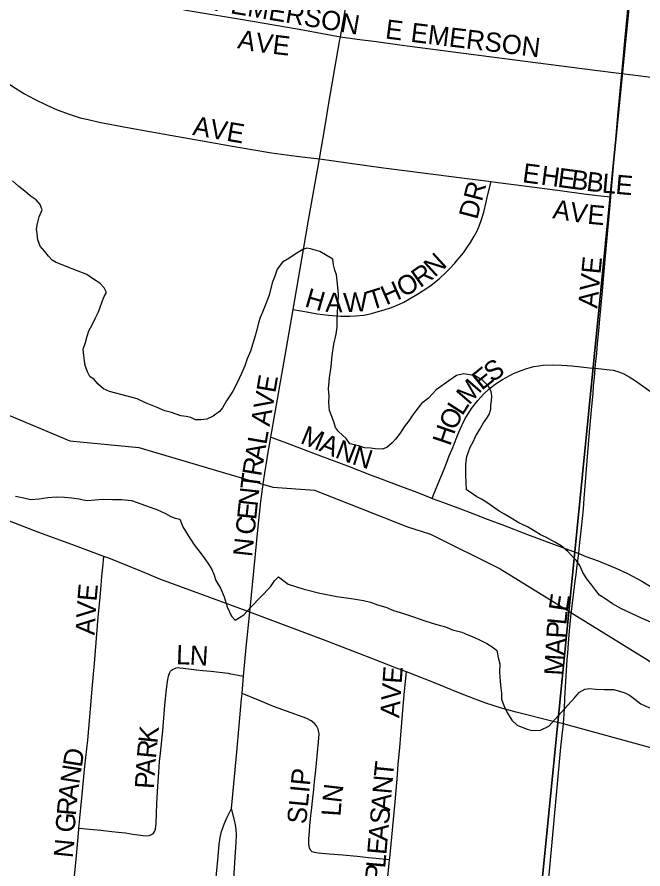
# Model space of a CAD drawing. Extents: x 1410790 to 1770854, y 448063 to 770588.
# Drawn here: x 1540748 to 1542376, y 667165 to 669381 of the extents above; entities that cross this region are included whole.
import ezdxf

# ---------------------------------------------------------------- set-up
doc = ezdxf.new("R2010")
doc.units = 0
for name, color, linetype in [('GM_X_City_Street', 7, 'Continuous'), ('GM_X_City_Street_Text', 7, 'Continuous'), ('GM_X_Minor_River', 7, 'Continuous'), ('GM_X_Section', 7, 'Continuous'), ('GM_X_State_Route', 7, 'Continuous')]:
    doc.layers.add(name, color=color, linetype=linetype)

msp = doc.modelspace()

# ---------------------------------------------------------------- linework, layer by layer
at = {"layer": 'GM_X_City_Street'}
for points in [[(1541589.2, 669330), (1541605, 669417.8), (1541633.8, 669579.1), (1541645.6, 669643.2)], [(1542320.7, 669234.6), (1542325, 669280.7), (1542329, 669319.4), (1542335.9, 669391.9), (1542342, 669460.4), (1542350.3, 669553.2)], [(1541102.1, 669431.7), (1541117.7, 669424.2), (1541141.6, 669413.4), (1541154.2, 669408.7), (1541164.1, 669405.5), (1541176.3, 669402.2), (1541187.7, 669399.7), (1541355.6, 669371.3), (1541481.5, 669349.7), (1541589.2, 669330)], [(1540574.9, 669347.3), (1540649.6, 669273.5), (1540680.6, 669244.5), (1540708.1, 669221.6), (1540737.2, 669200.8), (1540767.6, 669181.7), (1540793.2, 669167.5), (1540825.4, 669151.8), (1540852.4, 669140.4), (1540886.6, 669127.5), (1540912.2, 669119.6), (1540933.1, 669114.7), (1540961.7, 669108.1), (1541035.6, 669093.8), (1541151.9, 669073.2), (1541323, 669043), (1541410.4, 669028.3), (1541474.9, 669019.1), (1541534.4, 669012.9)], [(1541534.4, 669012.9), (1541547.5, 669088.4), (1541560, 669162.7), (1541587, 669317.8), (1541589.2, 669330)], [(1541589.2, 669330), (1541633.1, 669324.2), (1541681.9, 669317.8), (1541750.1, 669308.7), (1541909.4, 669287.7), (1542042.5, 669270.1), (1542217.9, 669247.5), (1542299.1, 669237.1), (1542320.7, 669234.6)], [(1542292.3, 668913.4), (1542297.5, 668971.8), (1542306.4, 669073.2), (1542311, 669125.1), (1542319.9, 669226), (1542320.7, 669234.6)], [(1542320.7, 669234.6), (1542370.6, 669228.9), (1542415.9, 669222.5), (1542441.5, 669217.2), (1542469.7, 669208.5), (1542494, 669198.6), (1542517.7, 669187.4), (1542523.3, 669185.2), (1542530.1, 669183), (1542539.7, 669181.5), (1542545.5, 669181.8)], [(1541466.1, 668620.5), (1541493.9, 668781.6), (1541506.5, 668852.6), (1541534.4, 669012.9)], [(1541534.4, 669012.9), (1541572.2, 669007.2), (1541614.3, 669001), (1541701.5, 668989.2), (1541762.6, 668981.4), (1541904.9, 668963.5), (1541981.1, 668953.6)], [(1541466.1, 668620.5), (1541505.8, 668613.3), (1541528.4, 668609.1), (1541557.8, 668605.9), (1541590.6, 668603.6), (1541613.5, 668603.4), (1541628.6, 668603.8), (1541649.9, 668606), (1541669.8, 668610.2), (1541687.6, 668615.2), (1541700.4, 668619.2), (1541722, 668626.1), (1541743.1, 668634.3), (1541754.5, 668639.8), (1541764.6, 668645.9), (1541792.1, 668662.6), (1541814.3, 668676.3), (1541825.1, 668683.5), (1541845.6, 668700), (1541864.4, 668717.7), (1541873.2, 668726.7), (1541886.5, 668741.3), (1541893.1, 668748.5), (1541905.4, 668763.1), (1541908.9, 668767.8), (1541917.8, 668781.3), (1541927.4, 668795.2), (1541937.3, 668811.6), (1541944.5, 668825.1), (1541950.9, 668840), (1541955.8, 668854.3), (1541962.2, 668874.2), (1541968.3, 668900.2), (1541972, 668916.2), (1541981.1, 668953.6)], [(1541981.1, 668953.6), (1541992.4, 668952.1), (1542066.7, 668941.9), (1542167.2, 668929.1), (1542221.9, 668921.9), (1542258, 668917.5), (1542292.3, 668913.4)], [(1542251.9, 668467.8), (1542253.7, 668485), (1542255.7, 668506.7), (1542257.7, 668531.9), (1542261.3, 668565.5), (1542263.7, 668595.7), (1542266.5, 668623.2), (1542270.6, 668668.4), (1542274.6, 668710.4), (1542279.3, 668769.1), (1542290.4, 668891.7), (1542292.3, 668913.4)], [(1541408.6, 668288.5), (1541419.4, 668352.4), (1541425.9, 668387.6), (1541445.4, 668500.5), (1541466.1, 668620.5)], [(1541827.7, 668129.2), (1541831.6, 668138.4), (1541848.1, 668178), (1541859.3, 668205.4), (1541865.1, 668220.6), (1541872.4, 668239.7), (1541879.6, 668257.4), (1541891.8, 668288.7), (1541896.8, 668301.8), (1541904.6, 668318.4), (1541907.2, 668324.1), (1541913.8, 668337.1), (1541923.3, 668352), (1541930.3, 668362.6), (1541946.2, 668383.4), (1541961.5, 668400.4), (1541975.9, 668413.8), (1541993.9, 668428.1), (1542010.4, 668438.6), (1542039.4, 668453.9), (1542058.9, 668462), (1542073.7, 668466.7), (1542092, 668472.1), (1542104.8, 668474.4), (1542116.2, 668475.8), (1542140.6, 668476.8), (1542165, 668475.8), (1542191.3, 668473.7), (1542214.1, 668471.5), (1542244.7, 668468.2), (1542251.9, 668467.8)], [(1542208.9, 667985.6), (1542211.4, 668006.2), (1542216.5, 668052.9), (1542221, 668101.2), (1542223, 668128.8), (1542232.4, 668248.2), (1542237.1, 668301.7), (1542243.1, 668368.5), (1542246.1, 668401.7), (1542247.6, 668421.8), (1542249.6, 668442.9), (1542251.9, 668467.8)], [(1542251.9, 668467.8), (1542290.2, 668463.7), (1542298.9, 668462.4), (1542308, 668460.1), (1542318, 668456.7), (1542326.1, 668453.5), (1542340.4, 668445.7), (1542356.4, 668435.2), (1542386.1, 668414.2), (1542431.1, 668381.2), (1542440.2, 668373.6)], [(1541353.2, 667833), (1541360.2, 667904.7), (1541374.9, 668055), (1541382.4, 668121.3), (1541389.8, 668178.7), (1541401.6, 668249.8), (1541406.9, 668278.4), (1541408.6, 668288.5)], [(1541408.6, 668288.5), (1541439.4, 668277), (1541482.7, 668260.8), (1541537.5, 668240.3), (1541607.6, 668213.6), (1541669.1, 668189.7), (1541694.8, 668179.7), (1541745.4, 668160.7), (1541787.7, 668145), (1541824, 668130.6), (1541827.7, 668129.2)], [(1541827.7, 668129.2), (1541857.6, 668118.4), (1541915.7, 668096.7), (1541949.3, 668084), (1541964, 668077.9), (1541997, 668065.4), (1542009.3, 668060.8), (1542076.1, 668035.1), (1542143.1, 668009.8), (1542208.9, 667985.6)], [(1540908.9, 667270.9), (1540911.2, 667297), (1540917.2, 667358.5), (1540924.8, 667432.2), (1540932, 667500), (1540940.2, 667591.6), (1540943.7, 667633.4), (1540946.7, 667672.1), (1540949.3, 667699.9), (1540959.5, 667820.2), (1540963.7, 667862.4), (1540967.1, 667902.4), (1540968.9, 667927.2), (1540971, 667950.3), (1540973.7, 667978.1)], [(1542169.4, 667542.4), (1542171.8, 667582), (1542172.6, 667609.4), (1542177.4, 667681.3), (1542179.3, 667709.7), (1542180.3, 667726.7), (1542182.3, 667752.9), (1542185.3, 667784.5), (1542188.8, 667820.7), (1542192.8, 667856.9), (1542195.9, 667885), (1542199.4, 667913.7), (1542201.9, 667930.8), (1542204.9, 667954.4), (1542208.9, 667985.6)], [(1542208.9, 667985.6), (1542227.7, 667978.1), (1542259.2, 667966.7), (1542305.9, 667947.6), (1542335.4, 667933.8), (1542373.1, 667914.2), (1542399.8, 667897.6), (1542416, 667886.1), (1542437.2, 667870.1), (1542444.5, 667864.1), (1542457.4, 667854.8), (1542465.3, 667849.3), (1542485.6, 667835.1), (1542505.6, 667823.7), (1542518.5, 667817), (1542539.9, 667808), (1542561.4, 667799.9), (1542576.6, 667794.6), (1542605.2, 667786.5), (1542639.1, 667778.9), (1542669.3, 667772.5)], [(1541337.4, 667666.6), (1541344.2, 667741.5), (1541353.2, 667833)], [(1540908.9, 667270.9), (1540936.6, 667268.5), (1540965.8, 667265.9), (1540995, 667262.8), (1541010.9, 667260.9), (1541030.3, 667258.7), (1541049.6, 667255.8), (1541062.4, 667253.6), (1541082.1, 667251.1), (1541091.8, 667251.9), (1541097.8, 667254.3), (1541102.9, 667258.4), (1541106.5, 667263.7), (1541108.7, 667269.9), (1541109.9, 667282.9), (1541110.6, 667309.2), (1541112, 667335.4), (1541114.7, 667379.7), (1541116.9, 667416.9), (1541119, 667444.9), (1541121.1, 667465.9), (1541127.2, 667524.7), (1541132.6, 667591.1), (1541136.9, 667632.9), (1541139.7, 667653), (1541142.4, 667666.6), (1541144.6, 667674.7), (1541147.6, 667680), (1541150.1, 667682.4), (1541152.4, 667684.3), (1541158.3, 667687), (1541162.1, 667688), (1541168, 667688.8), (1541171.6, 667688.6), (1541180.6, 667687.6), (1541215.3, 667683.5), (1541231.4, 667681.7), (1541252.4, 667679.4), (1541297.1, 667674.4), (1541300.2, 667673.8), (1541337.4, 667666.6)], [(1541333.3, 667621.5), (1541337.4, 667666.6)], [(1541717.2, 667189.2), (1541717.5, 667193.1), (1541730.6, 667330.2), (1541737.1, 667398.6), (1541739.7, 667437.9), (1541743.3, 667480.3), (1541746.3, 667513), (1541752.1, 667588.2), (1541755.9, 667627.5), (1541760.7, 667677.7)], [(1541305.9, 667322.7), (1541319.8, 667468.9), (1541332.1, 667607.8), (1541333.3, 667621.5)], [(1541717.2, 667189.2), (1541681.6, 667192.5), (1541662, 667194.4), (1541632.7, 667197.6), (1541595.8, 667200.8), (1541560.2, 667203.5), (1541531.5, 667205.9), (1541521.8, 667207.7), (1541515.7, 667209.8), (1541511.3, 667214.3), (1541508.5, 667220.3), (1541506.8, 667229.9), (1541507, 667243.1), (1541508.5, 667262.3), (1541509.5, 667278.2), (1541511.2, 667294.2), (1541512.2, 667303.9), (1541513.6, 667316.9), (1541517.4, 667349.4), (1541519.8, 667372.1), (1541522.2, 667392.3), (1541524.8, 667414.2), (1541526.2, 667430.6), (1541533.5, 667505.6), (1541533.6, 667516.7), (1541531.3, 667528.4), (1541527.3, 667537.2), (1541521.2, 667544.7), (1541513.4, 667550.6), (1541501.6, 667556.4), (1541461.4, 667570.9), (1541415.1, 667587.6), (1541375.8, 667603.9), (1541333.3, 667621.5)], [(1542115.4, 666955.6), (1542120.7, 667028.7), (1542131.7, 667149.4), (1542153.1, 667377.4), (1542162.6, 667481.9), (1542169.4, 667542.4)], [(1541259.2, 667074.1), (1541267, 667152.1), (1541270.9, 667197.4), (1541274.3, 667229.5), (1541276.4, 667246.6), (1541277.9, 667254.3), (1541280.3, 667262.6), (1541282.6, 667269.4), (1541286.8, 667281.4), (1541295, 667299.7), (1541305.9, 667322.7)], [(1541306.1, 667069.1), (1541312, 667140.6), (1541318.3, 667235), (1541318.8, 667253.5), (1541318.1, 667267.8), (1541316.1, 667280.1), (1541314, 667291.7), (1541305.9, 667322.7)], [(1540891.4, 667085.8), (1540902.7, 667199.5), (1540908.6, 667267.9), (1540908.9, 667270.9)], [(1541696.1, 666997.6), (1541708.5, 667101.6), (1541717.2, 667189.2)]]:
    msp.add_lwpolyline(points, dxfattribs=at)
at = {"layer": 'GM_X_Minor_River'}
for points in [[(1539251.8, 669122.5), (1539435.7, 669104.8), (1539668, 669001.8), (1539841.7, 668978.3), (1540013, 668826.4), (1540082.6, 668800.9), (1540138.2, 668779.8), (1540191.3, 668728.6), (1540253.2, 668619), (1540365.2, 668514.5), (1540531.7, 668426.9), (1540885.3, 668279.3), (1541065.2, 668261.7), (1541413.6, 668158.4), (1541521.6, 668150.2), (1541764.1, 668055), (1541823.8, 668035.8), (1542004.3, 667945.9), (1542514.7, 667630.7), (1542705.6, 667560.6), (1542890.9, 667512.7), (1543404.3, 667444.2)], [(1541112.3, 668365.4), (1541082.4, 668377.9), (1541060.5, 668388.3), (1541034.6, 668394.8), (1540988.7, 668407.5), (1540972.7, 668413.8), (1540958.9, 668426.1), (1540949.1, 668438.3), (1540937.2, 668446.5), (1540931.3, 668458.6), (1540925.6, 668474.8), (1540923.8, 668486.8), (1540922, 668500.9), (1540920.2, 668517), (1540926.5, 668534.9), (1540930.8, 668550.9), (1540935, 668564.9), (1540943.3, 668580.8), (1540951.6, 668596.8), (1540959.9, 668614.7), (1540964.1, 668626.6), (1540968.3, 668638.6), (1540974.5, 668654.6), (1540980.7, 668664.5), (1540974.9, 668676.6), (1540963.1, 668688.9), (1540947.2, 668699.2), (1540929.4, 668711.5), (1540875.6, 668732.4), (1540861.6, 668738.7), (1540849.7, 668742.9), (1540839.8, 668749), (1540829.9, 668759.2), (1540820.1, 668771.4), (1540808.3, 668785.7), (1540802.5, 668801.8), (1540800.8, 668817.9), (1540798.9, 668830), (1540801.2, 668844), (1540805.5, 668861.9), (1540813.8, 668879.9), (1540808, 668894), (1540798.1, 668906.2), (1540782.3, 668916.5), (1540768.4, 668928.8), (1540752.6, 668941), (1540736.8, 668955.4)], [(1541934.7, 668275.9), (1541940.9, 668289.8), (1541951.2, 668307.7), (1541961.5, 668325.6), (1541969.7, 668337.5), (1541975.9, 668347.5), (1541980.1, 668361.4), (1541980.3, 668371.5), (1541982.5, 668383.5), (1541982.7, 668395.5), (1541980.9, 668407.6), (1541973.1, 668421.8), (1541959.3, 668436), (1541939.4, 668448.4), (1541925.4, 668450.6), (1541909.4, 668452.9), (1541891.3, 668449.2), (1541871.1, 668435.4), (1541838.6, 668411.9), (1541818.2, 668390.1), (1541800, 668376.4), (1541787.7, 668360.5), (1541777.4, 668346.7), (1541767.2, 668330.8), (1541754.9, 668314.9), (1541744.6, 668299), (1541732.3, 668283.2), (1541724.2, 668273.3), (1541709.9, 668261.5), (1541697.9, 668257.6), (1541679.8, 668257.9), (1541667.8, 668260.1), (1541651.8, 668260.4), (1541639.8, 668264.6), (1541625.9, 668268.8), (1541613.9, 668271), (1541604.1, 668285.2), (1541594.2, 668293.4), (1541584.3, 668303.6), (1541576.5, 668313.8), (1541572.7, 668325.9), (1541566.9, 668342), (1541561.1, 668358.2), (1541559.5, 668378.3), (1541559.7, 668396.3), (1541558, 668414.4), (1541560.5, 668442.5), (1541565, 668472.5), (1541567.4, 668500.5), (1541571.9, 668530.6), (1541578.3, 668556.5), (1541580.6, 668574.6), (1541580.9, 668594.6), (1541581.3, 668614.7), (1541583.6, 668638.7), (1541584, 668660.8), (1541582.3, 668678.9), (1541580.5, 668694.9), (1541578.8, 668711), (1541575, 668723.1), (1541571.2, 668737.2), (1541569.4, 668751.3), (1541535.6, 668771.9), (1541511.7, 668778.3), (1541501.7, 668780.5), (1541491.6, 668776.7), (1541471.4, 668764.9), (1541455.2, 668753.2), (1541439, 668743.4), (1541424.7, 668725.6), (1541418.4, 668707.6), (1541412.1, 668689.6), (1541403.5, 668657.7), (1541395.2, 668635.7), (1541386.8, 668613.8), (1541380.6, 668599.9), (1541376.4, 668585.9), (1541372, 668567.9), (1541367.8, 668551.9), (1541361.5, 668531.9), (1541355.1, 668512), (1541346.8, 668492.1), (1541340.5, 668474.1), (1541332.2, 668454.2), (1541319.7, 668428.3), (1541309.4, 668408.4), (1541303.2, 668398.4), (1541292.9, 668382.6), (1541282.6, 668364.7), (1541274.5, 668354.8), (1541258.2, 668343), (1541242.1, 668335.2), (1541226, 668333.5), (1541212, 668333.7), (1541200.1, 668339.9), (1541188.1, 668342.1), (1541174.1, 668344.3), (1541162.1, 668348.6), (1541150.1, 668352.8), (1541132.2, 668357.1), (1541112.3, 668365.4)], [(1542396.2, 667806.9), (1542372.4, 667817.3), (1542346.5, 667829.8), (1542320.6, 667842.2), (1542296.8, 667854.7), (1542277, 667869), (1542263.1, 667877.3), (1542253.2, 667889.5), (1542243.4, 667903.7), (1542229.7, 667920), (1542219.9, 667936.2), (1542212.2, 667954.3), (1542202.4, 667968.6), (1542190.5, 667980.8), (1542180.7, 667991), (1542162.9, 668005.3), (1542147, 668015.6), (1542123.1, 668028), (1542109.2, 668034.3), (1542093.3, 668044.6), (1542075.5, 668054.9), (1542053.6, 668065.3), (1542033.7, 668077.6), (1542015.9, 668088), (1542002, 668096.2), (1541970.2, 668118.8), (1541956.3, 668127), (1541944.4, 668133.3), (1541926.6, 668145.6), (1541916.7, 668151.8), (1541915.3, 668189.9), (1541915.7, 668218), (1541918, 668238), (1541926.4, 668262), (1541934.7, 668275.9)], [(1540743.8, 668134.6), (1540765.8, 668130.2), (1540783.7, 668125.9), (1540805.8, 668127.6), (1540827.9, 668131.2), (1540852, 668132.8), (1540872, 668132.5), (1540890, 668130.2), (1540910.1, 668127.9), (1540920, 668125.7), (1540932, 668123.5), (1540950.1, 668125.2), (1540972.2, 668126.9), (1540996.2, 668126.5), (1541020.3, 668126.1), (1541046.3, 668123.7), (1541070.2, 668115.3), (1541092.1, 668106.9)], [(1541092.1, 668106.9), (1541112.1, 668100.5), (1541133.9, 668090.2), (1541147.8, 668081.9), (1541159.8, 668077.7), (1541171.8, 668075.5), (1541179.5, 668055.3), (1541193.2, 668033), (1541208.8, 668008.7), (1541224.5, 667988.3), (1541236.3, 667972.1), (1541246.1, 667957.9), (1541253.9, 667945.7), (1541259.7, 667931.6), (1541265.5, 667915.5), (1541277.2, 667895.2), (1541286.8, 667873), (1541294.4, 667846.8), (1541306.1, 667822.5), (1541315.9, 667812.3), (1541338.2, 667826), (1541356.6, 667845.8), (1541407.5, 667899.1), (1541417.8, 667915), (1541428, 667924.9), (1541453.7, 667906.4), (1541491.6, 667893.7), (1541535.6, 667883), (1541579.5, 667874.3), (1541623.5, 667867.5), (1541649.5, 667863.1), (1541667.5, 667858.8), (1541685.4, 667852.5), (1541707.3, 667846.1), (1541727.3, 667837.8), (1541753.2, 667829.3), (1541779.1, 667820.9), (1541809, 667810.3), (1541836.9, 667801.9), (1541862.9, 667795.4), (1541880.8, 667787.1), (1541904.7, 667780.7), (1541920.7, 667774.4), (1541936.6, 667768.2), (1541954.5, 667759.8), (1541970.4, 667751.6), (1541986.3, 667741.3), (1541996.2, 667733.1), (1541999.9, 667714.9), (1542003.7, 667698.8), (1542003.3, 667676.8), (1542004.9, 667652.7), (1542006.7, 667636.6), (1542008.5, 667622.5), (1542008.2, 667606.4), (1542014, 667590.3), (1542023.7, 667570.1), (1542035.4, 667551.8), (1542049.2, 667539.6), (1542063.2, 667533.3), (1542075.1, 667529.1), (1542087.1, 667524.9), (1542109.2, 667526.5), (1542131.4, 667536.2), (1542180.3, 667591.6), (1542198.7, 667611.4), (1542210.9, 667625.3), (1542225.1, 667633), (1542237.2, 667634.9), (1542253.2, 667632.6), (1542275.2, 667632.2), (1542299.2, 667631.9), (1542315.2, 667627.6), (1542329.2, 667623.3), (1542341.1, 667617.1), (1542355, 667606.9), (1542370.8, 667594.6), (1542392.7, 667584.2)]]:
    msp.add_lwpolyline(points, dxfattribs=at)
at = {"layer": 'GM_X_Section'}
for points in [[(1542531.7, 671341.3), (1542010.8, 666097.7), (1536711.3, 666615.6), (1537243.2, 671918.9)], [(1542531.7, 671341.3), (1547947.2, 670798.4), (1547388.1, 665548.9), (1542010.8, 666097.7)]]:
    msp.add_lwpolyline(points, close=True, dxfattribs=at)
at = {"layer": 'GM_X_State_Route'}
msp.add_lwpolyline([(1542424.9, 667472.6), (1542352, 667492.1), (1542263.6, 667516.7), (1542190.9, 667536.6), (1542169.4, 667542.4), (1542142.6, 667548.8), (1542045.9, 667573.1), (1542008.4, 667583.8), (1541967.7, 667596.8), (1541939.9, 667606.6), (1541897.2, 667623), (1541863.1, 667636.8), (1541833.8, 667648.9), (1541760.7, 667677.7), (1541739.5, 667686.1), (1541670.9, 667712.9), (1541544.8, 667761.6), (1541406.3, 667813.2), (1541353.2, 667833), (1541119.7, 667919.2), (1541074.8, 667938), (1540986.7, 667973.3), (1540973.7, 667978.1), (1540897.6, 668006.3), (1540805.2, 668040.5), (1540713.3, 668075.8)], dxfattribs=at)

# ---------------------------------------------------------------- texts
at = {"layer": 'GM_X_City_Street_Text'}
for s, rotation, p in [('W EMERSON', 350.4248, (1541220.6, 669405.2)), ('E', 352.8783, (1541704.2, 669326)), ('EMERSON', 353.0893, (1541770.2, 669317.2)), ('A', 348.6922, (1541319.6, 669300.8)), ('V', 352.8921, (1541366.7, 669291.5)), ('E', 353.3434, (1541410.8, 669286)), ('AVE', 350.2153, (1541203, 669075.1)), ('E', 352.4379, (1542060.7, 668952)), ('H', 352.4073, (1542108.7, 668945.6)), ('E', 352.4176, (1542152.3, 668939.8)), ('B', 352.4246, (1542187.2, 668935.2)), ('B', 353.1429, (1542227.1, 668929.9)), ('L', 354.7582, (1542267.9, 668925)), ('E', 355.0094, (1542303.2, 668921.7)), ('DR', 75.3797, (1541944.8, 668852.8)), ('A', 350.5592, (1542139.3, 668858.3)), ('V', 351.2287, (1542183.3, 668851)), ('E', 354.8212, (1542230.2, 668843.9)), ('N', 42.4515, (1541834.1, 668702.8)), ('AVE', 84.4712, (1542256.9, 668622.5)), ('R', 35.3364, (1541796.5, 668675.6)), ('O', 29.0299, (1541752.9, 668651.1)), ('H', 23.7201, (1541708.1, 668631.2)), ('H', 343.8084, (1541493.9, 668629)), ('A', 358.3996, (1541549.8, 668614.6)), ('W', 2.9989, (1541598.2, 668613.4)), ('T', 16.8518, (1541668.3, 668618.7)), ('S', 33.3263, (1541983.1, 668429.9)), ('E', 38.8348, (1541956.7, 668408.6)), ('E', 80.2413, (1541419.7, 668401.7)), ('M', 49.1893, (1541923.9, 668370.3)), ('V', 80.2503, (1541412.3, 668358.3)), ('L', 57.2648, (1541906, 668342.2)), ('A', 80.2503, (1541404.8, 668315)), ('O', 64.9402, (1541888.2, 668303.9)), ('M', 337.5763, (1541482.3, 668273.8)), ('H', 71.1019, (1541874.5, 668263.5)), ('L', 80.2413, (1541396.6, 668267.2)), ('A', 337.5777, (1541531.1, 668253.6)), ('A', 80.2503, (1541389.1, 668223.9)), ('N', 338.6733, (1541572.7, 668236.5)), ('N', 342.2914, (1541616.9, 668219.3)), ('R', 80.6934, (1541382.8, 668184.9)), ('T', 82.7123, (1541378.4, 668150.5)), ('N', 83.7798, (1541373.6, 668107)), ('E', 83.7656, (1541369.8, 668071.9)), ('C', 83.7818, (1541365.5, 668032.6)), ('N', 83.7696, (1541359.3, 667975.7)), ('E', 84.8847, (1540954.8, 667860.1)), ('V', 86.7195, (1540952.3, 667816.6)), ('E', 81.1261, (1542179.9, 667832.7)), ('A', 87.0917, (1540950, 667772.7)), ('L', 84.2677, (1542176.5, 667798.4)), ('P', 86.6656, (1542174.5, 667763.8)), ('A', 86.6769, (1542171.9, 667719.9)), ('L', 358.0599, (1541161.4, 667697.9)), ('N', 356.5886, (1541196.2, 667696.7)), ('M', 86.6736, (1542168.8, 667667.2)), ('AVE', 85.9127, (1541742, 667557.1)), ('K', 84.2959, (1541113, 667490.4)), ('R', 84.6374, (1541109.3, 667451)), ('D', 81.2563, (1540916.6, 667427.9)), ('A', 86.151, (1541106.3, 667407.4)), ('T', 84.2677, (1541725.9, 667402.3)), ('N', 81.346, (1540909.9, 667384.4)), ('SLIP', 84.4729, (1541500.1, 667280.4)), ('P', 86.5685, (1541104.2, 667372.4)), ('N', 85.0766, (1541722.1, 667358.6)), ('A', 82.8777, (1540904.5, 667341.1)), ('N', 83.2736, (1541591.7, 667335.3)), ('A', 85.0766, (1541718.3, 667314.8)), ('R', 84.9782, (1540901.1, 667302.1)), ('L', 86.0623, (1541589.4, 667300.8)), ('G', 84.9768, (1540897.3, 667258.3)), ('S', 85.0752, (1541715.3, 667279.7)), ('A', 85.0766, (1541711.5, 667235.9)), ('E', 85.0752, (1541708.5, 667200.8)), ('N', 84.2829, (1540892.9, 667192.4)), ('L', 85.0752, (1541705.5, 667165.7)), ('P', 85.0752, (1541702.5, 667130.7))]:
    msp.add_text(s, height=50, rotation=rotation, dxfattribs=at).set_placement(p)

doc.saveas('drawing.dxf')
